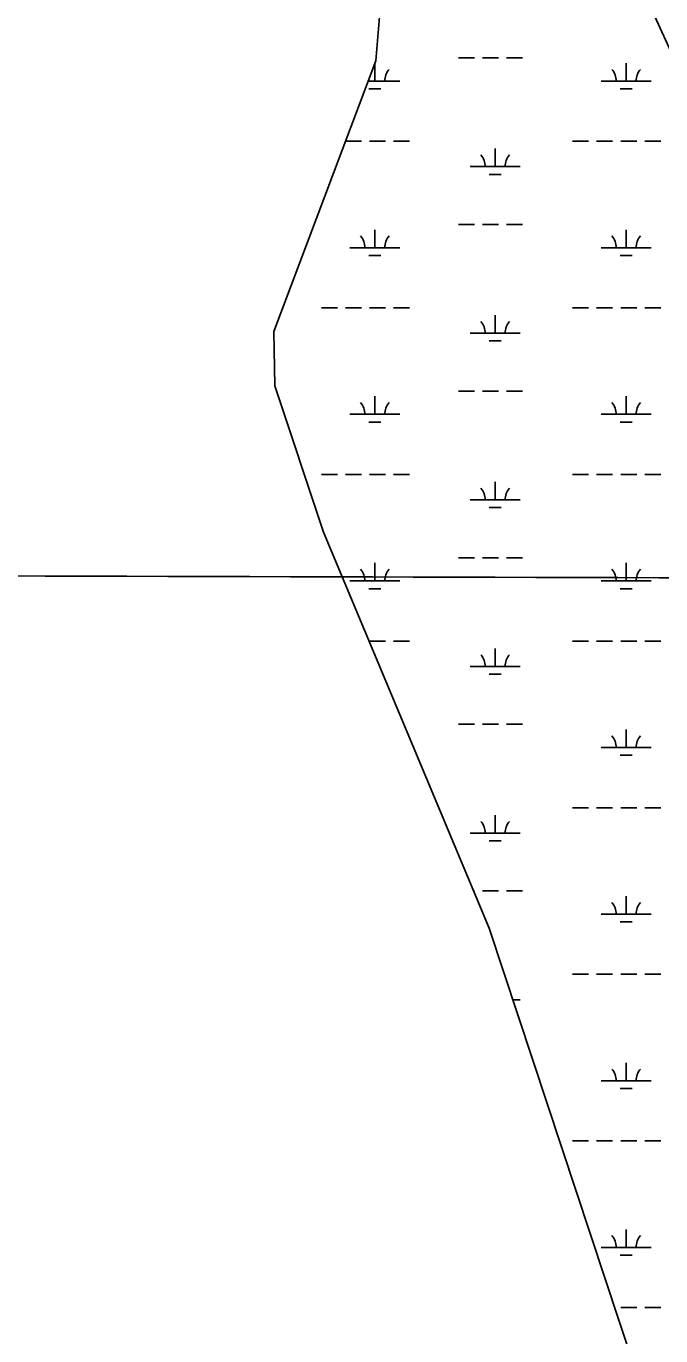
# Model space of a CAD drawing. Extents: x 3161564 to 3199464, y 849354 to 874788.
# Drawn here: x 3179471 to 3180738, y 859324 to 861939 of the extents above; entities that cross this region are included whole.
import ezdxf

# ---------------------------------------------------------------- set-up
doc = ezdxf.new("R2010")
doc.units = 0
doc.layers.add('V-GRID-MAJR', color=7, linetype='Continuous')
doc.layers.add('V-WETL-SWMP', color=7, linetype='Continuous')

msp = doc.modelspace()

# ---------------------------------------------------------------- linework, layer by layer
at = {"layer": 'V-GRID-MAJR'}
msp.add_spline([(3165780.446, 860882.501), (3171010.106, 860866.147), (3176239.768, 860850.5530000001), (3181469.433, 860835.721), (3186699.099, 860821.649), (3191928.768, 860808.338), (3197158.438, 860795.787), (3197158.4390000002, 860795.787)], degree=3, dxfattribs=at)
at = {"layer": 'V-WETL-SWMP'}
for p, q in [((3180634.529615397, 862161.2166293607), (3180869.2693517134, 861644.0775587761)), ((3180169.0880065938, 861870.1829310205), (3180187.3398737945, 862087.3628954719)), ((3179965.1086127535, 861329.6600932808), (3180169.0880065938, 861870.1829310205)), ((3180167.0165508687, 861829.464447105), (3180167.0165344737, 861864.6937589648)), ((3180334.0803840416, 861875.8944442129), (3180366.0803562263, 861875.8944442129)), ((3180382.0803423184, 861875.8944442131), (3180414.0803145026, 861875.8944442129)), ((3180430.080300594, 861875.8944442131), (3180462.0802727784, 861875.8944442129)), ((3180668.9241145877, 861829.464447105), (3180668.9240978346, 861865.4644448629)), ((3180153.721899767, 861829.464447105), (3180217.0165074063, 861829.4644471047)), ((3180155.0165684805, 861814.033448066), (3180179.0165476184, 861814.0334480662)), ((3180618.9241580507, 861829.464447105), (3180718.9240711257, 861829.4644471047)), ((3180656.9241322, 861814.033448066), (3180680.924111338, 861814.0334480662)), ((3180108.4102004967, 861709.3934545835), (3180140.1726300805, 861709.3934545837)), ((3180156.172616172, 861709.3934545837), (3180188.1725883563, 861709.3934545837)), ((3180204.1725744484, 861709.3934545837), (3180236.1725466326, 861709.3934545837)), ((3180562.080263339, 861709.3934545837), (3180594.080235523, 861709.3934545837)), ((3180610.080221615, 861709.3934545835), (3180642.080193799, 861709.3934545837)), ((3180658.0801798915, 861709.3934545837), (3180690.0801520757, 861709.3934545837)), ((3180706.0801381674, 861709.3934545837), (3180738.0801103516, 861709.3934545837)), ((3180407.4884213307, 861658.6514577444), (3180407.488404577, 861694.651455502)), ((3180357.488464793, 861658.6514577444), (3180457.4883778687, 861658.6514577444)), ((3180395.488438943, 861643.2204587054), (3180419.488418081, 861643.2204587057)), ((3180167.0167056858, 861496.7894678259), (3180167.016688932, 861532.7894655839)), ((3180334.080538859, 861543.2194649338), (3180366.0805110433, 861543.2194649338)), ((3180382.0804971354, 861543.2194649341), (3180414.0804693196, 861543.2194649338)), ((3180430.0804554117, 861543.2194649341), (3180462.080427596, 861543.2194649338)), ((3180668.9242694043, 861496.7894678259), (3180668.924252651, 861532.7894655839)), ((3180117.016749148, 861496.7894678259), (3180217.016662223, 861496.7894678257)), ((3180618.924312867, 861496.7894678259), (3180718.9242259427, 861496.7894678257)), ((3180155.016723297, 861481.3584687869), (3180179.0167024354, 861481.3584687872)), ((3180656.924287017, 861481.3584687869), (3180680.9242661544, 861481.3584687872)), ((3180060.1728544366, 861376.7184753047), (3180092.1728266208, 861376.7184753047)), ((3180108.172812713, 861376.7184753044), (3180140.172784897, 861376.7184753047)), ((3180156.172770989, 861376.7184753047), (3180188.1727431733, 861376.7184753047)), ((3180204.1727292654, 861376.7184753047), (3180236.1727014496, 861376.7184753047)), ((3180562.0804181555, 861376.7184753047), (3180594.0803903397, 861376.7184753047)), ((3180610.080376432, 861376.7184753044), (3180642.080348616, 861376.7184753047)), ((3180658.080334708, 861376.7184753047), (3180690.0803068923, 861376.7184753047)), ((3180706.080292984, 861376.7184753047), (3180738.080265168, 861376.7184753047)), ((3180407.4885761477, 861325.9764784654), (3180407.4885593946, 861361.976476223)), ((3179967.020659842, 861221.3321058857), (3179965.1086127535, 861329.6600932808)), ((3180357.4886196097, 861325.9764784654), (3180457.488532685, 861325.9764784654)), ((3180395.4885937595, 861310.5454794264), (3180419.4885728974, 861310.5454794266)), ((3180064.7056262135, 860928.670096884), (3179967.0206598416, 861221.3321058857)), ((3180334.0806936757, 861210.544485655), (3180366.08066586, 861210.544485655)), ((3180382.080651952, 861210.5444856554), (3180414.080624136, 861210.544485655)), ((3180430.0806102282, 861210.5444856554), (3180462.0805824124, 861210.544485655)), ((3180167.0168605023, 861164.1144885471), (3180167.0168437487, 861200.114486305)), ((3180668.9244242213, 861164.1144885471), (3180668.9244074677, 861200.114486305)), ((3180117.016903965, 861164.1144885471), (3180217.0168170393, 861164.1144885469)), ((3180618.924467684, 861164.1144885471), (3180718.9243807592, 861164.1144885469)), ((3180155.0168781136, 861148.6834895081), (3180179.016857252, 861148.6834895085)), ((3180656.9244418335, 861148.6834895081), (3180680.924420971, 861148.6834895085)), ((3180060.173009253, 861044.0434960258), (3180092.1729814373, 861044.0434960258)), ((3180108.1729675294, 861044.0434960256), (3180140.1729397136, 861044.0434960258)), ((3180156.1729258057, 861044.0434960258), (3180188.17289799, 861044.0434960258)), ((3180204.172884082, 861044.0434960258), (3180236.172856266, 861044.0434960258)), ((3180407.4887309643, 860993.3014991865), (3180407.488714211, 861029.3014969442)), ((3180562.0805729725, 861044.0434960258), (3180594.0805451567, 861044.0434960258)), ((3180610.080531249, 861044.0434960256), (3180642.080503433, 861044.0434960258)), ((3180658.080489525, 861044.0434960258), (3180690.0804617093, 861044.0434960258)), ((3180706.080447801, 861044.0434960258), (3180738.080419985, 861044.0434960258)), ((3180357.4887744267, 860993.3014991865), (3180457.4886875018, 860993.3014991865)), ((3180395.488748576, 860977.8705001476), (3180419.488727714, 860977.8705001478)), ((3180395.1214195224, 860138.4730415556), (3180064.7056262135, 860928.670096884)), ((3180167.017015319, 860831.4395092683), (3180167.0169985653, 860867.4395070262)), ((3180334.080848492, 860877.8695063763), (3180366.0808206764, 860877.8695063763)), ((3180382.0808067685, 860877.8695063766), (3180414.0807789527, 860877.8695063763)), ((3180430.080765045, 860877.8695063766), (3180462.080737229, 860877.8695063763)), ((3180668.924579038, 860831.4395092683), (3180668.9245622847, 860867.4395070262)), ((3180117.0170587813, 860831.4395092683), (3180217.0169718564, 860831.439509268)), ((3180155.0170329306, 860816.0085102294), (3180179.017012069, 860816.0085102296)), ((3180618.9246225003, 860831.4395092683), (3180718.924535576, 860831.439509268)), ((3180656.92459665, 860816.0085102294), (3180680.9245757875, 860816.0085102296)), ((3180156.173080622, 860711.368516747), (3180188.1730528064, 860711.368516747)), ((3180204.1730388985, 860711.368516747), (3180236.1730110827, 860711.368516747)), ((3180562.080727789, 860711.368516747), (3180594.0806999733, 860711.368516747)), ((3180610.0806860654, 860711.3685167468), (3180642.0806582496, 860711.368516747)), ((3180658.0806443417, 860711.368516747), (3180690.080616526, 860711.368516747)), ((3180706.0806026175, 860711.368516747), (3180738.0805748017, 860711.368516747)), ((3180407.488885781, 860660.6265199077), (3180407.4888690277, 860696.6265176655)), ((3180357.4889292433, 860660.6265199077), (3180457.4888423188, 860660.6265199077)), ((3180395.488903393, 860645.1955208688), (3180419.488882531, 860645.195520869)), ((3180334.0810033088, 860545.1945270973), (3180366.080975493, 860545.1945270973)), ((3180382.080961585, 860545.1945270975), (3180414.0809337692, 860545.1945270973)), ((3180430.0809198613, 860545.1945270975), (3180462.0808920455, 860545.1945270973)), ((3180668.9247338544, 860498.7645299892), (3180668.9247171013, 860534.7645277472)), ((3180618.9247773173, 860498.7645299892), (3180718.9246903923, 860498.764529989)), ((3180656.9247514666, 860483.3335309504), (3180680.924730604, 860483.3335309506)), ((3180562.0808826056, 860378.693537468), (3180594.08085479, 860378.693537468)), ((3180610.080840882, 860378.6935374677), (3180642.080813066, 860378.693537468)), ((3180658.080799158, 860378.693537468), (3180690.0807713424, 860378.693537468)), ((3180706.080757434, 860378.693537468), (3180738.080729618, 860378.693537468)), ((3180407.4890405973, 860327.9515406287), (3180407.4890238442, 860363.9515383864)), ((3180357.48908406, 860327.9515406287), (3180457.4889971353, 860327.9515406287)), ((3180395.4890582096, 860312.5205415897), (3180419.4890373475, 860312.5205415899)), ((3180364.1593513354, 860212.5195478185), (3180366.0811303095, 860212.5195478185)), ((3180382.0811164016, 860212.5195478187), (3180414.081088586, 860212.5195478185)), ((3180430.081074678, 860212.5195478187), (3180462.081046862, 860212.5195478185)), ((3180668.924888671, 860166.0895507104), (3180668.924871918, 860202.0895484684)), ((3180618.924932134, 860166.0895507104), (3180718.9248452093, 860166.0895507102)), ((3180765.1702958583, 859021.8080084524), (3180395.1214195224, 860138.4730415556)), ((3180656.9249062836, 860150.6585516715), (3180680.924885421, 860150.6585516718)), ((3180562.081037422, 860046.0185581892), (3180594.0810096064, 860046.0185581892)), ((3180610.0809956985, 860046.0185581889), (3180642.0809678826, 860046.0185581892)), ((3180658.0809539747, 860046.0185581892), (3180690.080926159, 860046.0185581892)), ((3180706.0809122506, 860046.0185581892), (3180738.0808844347, 860046.0185581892)), ((3180442.57494858, 859995.2765613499), (3180457.489151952, 859995.2765613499)), ((3180668.9250434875, 859833.4145714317), (3180668.9250267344, 859869.4145691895)), ((3180618.9250869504, 859833.4145714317), (3180718.925000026, 859833.4145714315)), ((3180656.9250611, 859817.9835723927), (3180680.9250402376, 859817.983572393)), ((3180562.0811922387, 859713.3435789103), (3180594.081164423, 859713.3435789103)), ((3180610.081150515, 859713.3435789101), (3180642.081122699, 859713.3435789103)), ((3180658.0811087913, 859713.3435789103), (3180690.0810809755, 859713.3435789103)), ((3180706.081067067, 859713.3435789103), (3180738.0810392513, 859713.3435789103)), ((3180668.9251983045, 859500.7395921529), (3180668.925181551, 859536.7395899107)), ((3180618.925241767, 859500.7395921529), (3180718.9251548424, 859500.7395921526)), ((3180656.9252159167, 859485.3085931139), (3180680.925195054, 859485.3085931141)), ((3180658.081263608, 859380.6685996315), (3180690.081235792, 859380.6685996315)), ((3180706.0812218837, 859380.6685996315), (3180738.081194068, 859380.6685996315))]:
    msp.add_line(p, q, dxfattribs=at)
for centre, radius, start, end in [((3180222.2594387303, 861829.9392502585), 35.24628790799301, 139.2281775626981, 180.77183589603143), ((3180613.681226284, 861829.9392502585), 35.24628790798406, 359.2281793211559, 40.771837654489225), ((3180724.1670024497, 861829.9392502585), 35.24628790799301, 139.2281775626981, 180.77183589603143), ((3180352.245533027, 861659.1262608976), 35.24628790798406, 359.2281793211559, 40.771837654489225), ((3180462.7313091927, 861659.1262608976), 35.24628790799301, 139.2281775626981, 180.77183589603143), ((3180111.773817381, 861497.2642709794), 35.24628790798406, 359.2281793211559, 40.771837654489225), ((3180222.259593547, 861497.2642709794), 35.24628790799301, 139.2281775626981, 180.77183589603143), ((3180613.681381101, 861497.2642709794), 35.24628790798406, 359.2281793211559, 40.771837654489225), ((3180724.1671572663, 861497.2642709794), 35.24628790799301, 139.2281775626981, 180.77183589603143), ((3180352.2456878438, 861326.4512816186), 35.24628790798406, 359.2281793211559, 40.771837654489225), ((3180462.7314640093, 861326.4512816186), 35.24628790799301, 139.2281775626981, 180.77183589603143), ((3180111.7739721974, 861164.5892917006), 35.24628790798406, 359.2281793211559, 40.771837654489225), ((3180222.2597483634, 861164.5892917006), 35.24628790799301, 139.2281775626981, 180.77183589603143), ((3180613.6815359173, 861164.5892917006), 35.24628790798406, 359.2281793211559, 40.771837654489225), ((3180724.167312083, 861164.5892917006), 35.24628790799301, 139.2281775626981, 180.77183589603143), ((3180352.2458426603, 860993.7763023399), 35.24628790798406, 359.2281793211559, 40.771837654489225), ((3180462.731618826, 860993.7763023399), 35.24628790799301, 139.2281775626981, 180.77183589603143), ((3180111.7741270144, 860831.9143124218), 35.24628790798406, 359.2281793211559, 40.771837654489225), ((3180222.2599031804, 860831.9143124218), 35.24628790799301, 139.2281775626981, 180.77183589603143), ((3180613.681690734, 860831.9143124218), 35.24628790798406, 359.2281793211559, 40.771837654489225), ((3180724.1674668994, 860831.9143124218), 35.24628790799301, 139.2281775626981, 180.77183589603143), ((3180352.2459974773, 860661.101323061), 35.24628790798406, 359.2281793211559, 40.771837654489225), ((3180462.731773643, 860661.101323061), 35.24628790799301, 139.2281775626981, 180.77183589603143), ((3180613.6818455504, 860499.2393331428), 35.24628790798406, 359.2281793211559, 40.771837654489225), ((3180724.167621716, 860499.2393331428), 35.24628790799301, 139.2281775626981, 180.77183589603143), ((3180352.246152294, 860328.426343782), 35.24628790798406, 359.2281793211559, 40.771837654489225), ((3180462.7319284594, 860328.426343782), 35.24628790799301, 139.2281775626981, 180.77183589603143), ((3180613.6820003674, 860166.5643538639), 35.24628790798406, 359.2281793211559, 40.771837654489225), ((3180724.167776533, 860166.5643538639), 35.24628790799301, 139.2281775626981, 180.77183589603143), ((3180462.732083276, 859995.7513645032), 35.24628790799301, 139.22817756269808, 141.50284462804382), ((3180613.682155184, 859833.8893745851), 35.24628790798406, 359.2281793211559, 40.771837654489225), ((3180724.1679313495, 859833.8893745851), 35.24628790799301, 139.2281775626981, 180.77183589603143), ((3180613.6823100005, 859501.2143953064), 35.24628790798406, 359.2281793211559, 40.771837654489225), ((3180724.168086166, 859501.2143953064), 35.24628790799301, 139.2281775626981, 180.77183589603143)]:
    msp.add_arc(centre, radius, start, end, dxfattribs=at)

doc.saveas('drawing.dxf')
